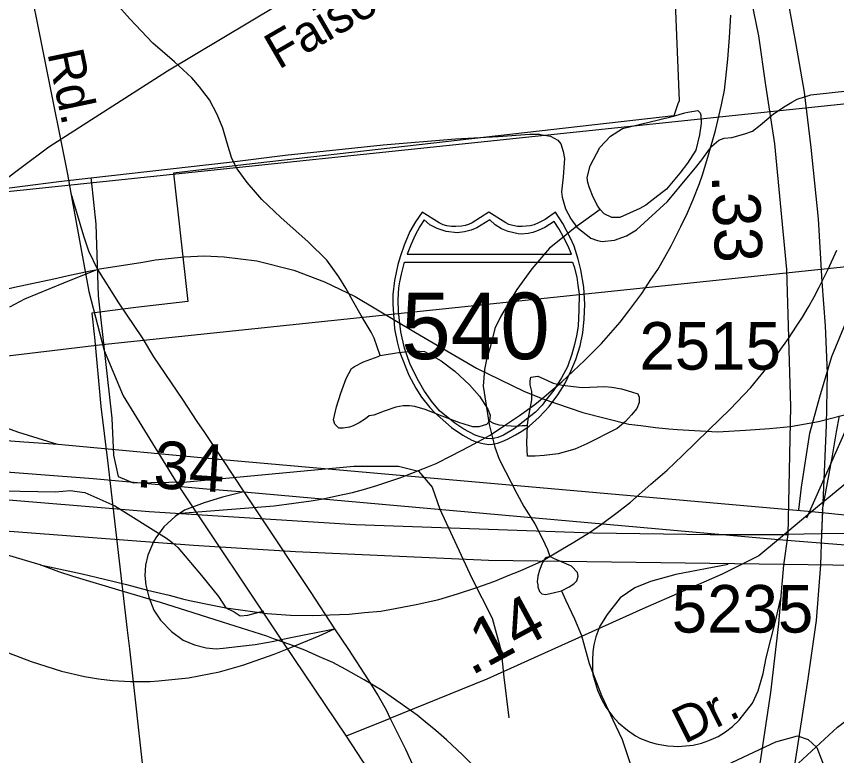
# Model space of a CAD drawing. Extents: x 2169602 to 2449496, y 721995 to 810662.
# Drawn here: x 2384630 to 2386785, y 798847 to 800789 of the extents above; entities that cross this region are included whole.
import ezdxf

# ---------------------------------------------------------------- set-up
doc = ezdxf.new("R2010")
doc.units = 0
doc.layers.add('Default', color=7, linetype='Continuous')

msp = doc.modelspace()

# ---------------------------------------------------------------- linework, layer by layer
at = {"layer": 'Default'}
for p, q in [((2384825.3, 800364.7), (2384825.9, 800359.1)), ((2386707.4, 799471.4), (2387049.1, 800246)), ((2385171.5, 799625), (2385227, 799540.2)), ((2386745.4, 799430.9), (2386743.3, 799347.9))]:
    msp.add_line(p, q, dxfattribs=at)
for points in [[(2383924.4, 802997.5), (2384079.9, 802752.8), (2384266.8, 802451.8), (2384359.9, 802271.7), (2384414.3, 802100), (2384472.9, 801865.4), (2384593.2, 801226.7), (2384763.8, 800374.3), (2384772.9, 800324.6)], [(2379098.1, 799711.3), (2381839.6, 800039.6), (2402227.5, 802177.1)], [(2382114, 799598.5), (2384855.4, 799926.8), (2405243.4, 802064.2)], [(2386527.2, 801374.7), (2386577.9, 801189.8), (2386610.3, 801064.3), (2386647.1, 800883.2), (2386677.2, 800720.4), (2386699.7, 800590.2), (2386717.3, 800444.9), (2386737.3, 800257.1), (2386746.6, 800092.1)], [(2386470.3, 801237.3), (2386506.9, 801082.6), (2386554.1, 800866.5), (2386580.3, 800738.2), (2386598.6, 800608.9), (2386622.2, 800454.4), (2386653.6, 800124.4), (2386658.9, 799946.4)], [(2384370.7, 800172.6), (2384410.3, 800206.1), (2384551.7, 800325.1), (2384642.3, 800392.5), (2384714.8, 800446.8), (2385026.6, 800646.2), (2385314.4, 800818.2), (2385339.6, 800831.8)], [(2386361.2, 800824.9), (2386371.4, 800567.2), (2386368.2, 800559.2), (2386357.7, 800527.7), (2385226.9, 800399.3), (2385042.9, 800377.6), (2385080.2, 800040.1), (2384943.7, 800024.6), (2384828.2, 800009.5), (2384834.2, 799953.3), (2384834.9, 799946.1), (2384851.9, 799764), (2384869.2, 799622.8), (2384921.2, 799176.8), (2384927.2, 799127.8), (2384965.7, 798780.2)], [(2386361.2, 800824.9), (2386371.4, 800567.2), (2386368.2, 800559.2), (2386357.7, 800527.7), (2385226.9, 800399.3), (2385042.9, 800377.6), (2385080.2, 800040.1), (2384943.7, 800024.6), (2384828.2, 800009.5), (2384834.2, 799953.3), (2384834.9, 799946.1), (2384851.9, 799764), (2384869.2, 799622.8), (2384921.2, 799176.8), (2384927.2, 799127.8), (2384965.7, 798780.2)], [(2385586.1, 799897.9), (2385569.9, 799943.8), (2385561.9, 799960), (2385535.7, 800003.7), (2385513.5, 800041.5), (2385495.5, 800075.5), (2385477.4, 800105.4), (2385445.2, 800149.2), (2385396.6, 800197.1), (2385324.9, 800260.7), (2385274.4, 800308.5), (2385235.9, 800352.5), (2385210, 800388.4), (2385195.9, 800416.1), (2385184, 800456.1), (2385171.9, 800496), (2385157.5, 800531.8), (2385137.4, 800569.8), (2385111.2, 800603.8), (2385090.9, 800627.9), (2385044.8, 800669.4), (2384988.6, 800719.3), (2384928.1, 800782.8), (2384892.2, 800822.7)], [(2385050.7, 799483.6), (2385151.2, 799491.3), (2385306.9, 799503.7), (2385358.4, 799510.4), (2385404.6, 799516.3), (2385436.2, 799521.9), (2385470.7, 799529.2), (2385513, 799538.3), (2385541.8, 799546.2), (2385577.4, 799556.9), (2385640.1, 799577.7), (2385697.8, 799600.4), (2385732.7, 799614.8), (2385774.4, 799635.3), (2385819.9, 799659.4), (2385874.6, 799689.1), (2385915.4, 799716.1), (2385952, 799740.3), (2385992.1, 799770), (2386017, 799789.3), (2386063.6, 799828.8), (2386123.2, 799884.8), (2386167.3, 799930), (2386216.1, 799986), (2386239.6, 800016), (2386273.2, 800060.8), (2386297.4, 800097.9), (2386315.3, 800124.3), (2386333.6, 800156.5), (2386350.5, 800186.4), (2386376.3, 800236.8), (2386393.3, 800272.8), (2386408.2, 800307.8), (2386424.6, 800350), (2386433.4, 800375.7), (2386448.9, 800425.1), (2386467.1, 800489.3), (2386482.5, 800556.5), (2386490.5, 800595.2), (2386494.1, 800627.3), (2386499.9, 800677.1), (2386504, 800733.8), (2386507.5, 800792.5)], [(2386634, 800542.7), (2386645.4, 800550.3), (2386667.6, 800563.8), (2386681.8, 800571.5), (2386717.9, 800582.8), (2386821.9, 800594.6), (2387193.7, 800625), (2387529.6, 800659.8)], [(2386006.2, 800479), (2386033.2, 800474.8), (2386052.9, 800464.4), (2386060.7, 800454.2), (2386066.3, 800434.1), (2386069.9, 800416), (2386066.9, 800368.1), (2386062.1, 800328.2), (2386063.9, 800314.2), (2386073.2, 800284), (2386086.6, 800257.7), (2386102.2, 800235.4), (2386139.5, 800206.6), (2386157.3, 800200.2), (2386169.3, 800198), (2386201.3, 800201.4), (2386233.4, 800212.7), (2386259.7, 800228.2), (2386341, 800302.5), (2386396.3, 800369.4), (2386414.7, 800391), (2386431.1, 800412.6), (2386451.6, 800440.2), (2386457.7, 800448.1), (2386476, 800463.7), (2386490.1, 800469.4), (2386510.1, 800471), (2386544.2, 800480.3), (2386564.3, 800487.9), (2386584.6, 800503.5), (2386619.1, 800532.8), (2386634, 800542.7)], [(2386164.2, 800282.3), (2386157.9, 800290.6), (2386145.8, 800314.4), (2386135.7, 800338.6), (2386131.6, 800352.6), (2386129.8, 800366.3), (2386137.8, 800396.3), (2386163.2, 800444.4), (2386191.1, 800474.6), (2386222.9, 800494.9), (2386317.2, 800517.2), (2386356.8, 800527.4), (2386386.5, 800535.5), (2386394.5, 800537.5), (2386420.7, 800541.7), (2386426.5, 800535.5), (2386428.9, 800529.5), (2386429.2, 800507.6), (2386425.1, 800477.8), (2386415.2, 800437.5), (2386393.5, 800403.4), (2386373.4, 800377.3), (2386337.9, 800335.2), (2386308, 800311.3), (2386284.2, 800293), (2386268, 800284.9), (2386215.9, 800260.8), (2386194.2, 800260.8), (2386174.1, 800270.7), (2386164.2, 800282.3)], [(2384825.3, 800364.7), (2385189.6, 800406), (2385335.7, 800425), (2385593.7, 800451.8), (2385783.6, 800467.9), (2385895.5, 800473.6), (2385979.4, 800479.9), (2386003.3, 800479.4), (2386006.2, 800479)], [(2384549.5, 800331), (2384741.6, 800355.2), (2384825.3, 800364.7)], [(2384825.9, 800359.1), (2384838.2, 800243.7), (2384844.8, 800055.3), (2384880.3, 799733.8), (2384884.7, 799636.3), (2384896.9, 799580.8), (2384936.8, 799564.2), (2385077.5, 799566.4), (2385516.2, 799607.4), (2385633.7, 799607.4), (2385686.9, 799594.1), (2385722.3, 799552), (2385742.3, 799494.4), (2385826.5, 799313.7), (2385879.7, 799208.4), (2385904, 799121.9), (2385910.7, 799053.2), (2385924, 798946.7)], [(2384772.9, 800324.6), (2384806.1, 800212.7), (2384819.3, 800173.6), (2384843, 800124.6)], [(2384772.9, 800324.6), (2384820.3, 800066.5), (2384860.1, 799911.5), (2384910.3, 799792.1), (2385057.8, 799553.4), (2385329.9, 799145), (2385496.3, 798897.9)], [(2386164.2, 800282.3), (2386126.3, 800254.4), (2386098.4, 800234.3), (2386060.3, 800204), (2386030.7, 800180.1), (2385984.6, 800125.7), (2385945, 800071.7), (2385925.3, 800039.4), (2385903.2, 800001.4), (2385887.2, 799969.3), (2385875.7, 799923.2), (2385865.5, 799887.4), (2385859.9, 799861.5), (2385856.4, 799817.4), (2385872.4, 799717.2), (2385886.8, 799657.5), (2385898.9, 799625.6), (2385915.1, 799593.5), (2385945, 799535.9), (2385963.7, 799501.8), (2385991.8, 799456.2), (2386011.7, 799418.3), (2386025.8, 799388.2), (2386031.8, 799370.2)], [(2386746.6, 800092.1), (2386763.3, 800125.1), (2386786.3, 800175.3)], [(2383022, 800154.3), (2383268.8, 800066.2), (2383415.5, 800021), (2383593, 799976.9), (2383722, 799960.4), (2383814.2, 799952.7), (2383929.5, 799950.7), (2384013.7, 799957), (2384080.4, 799963.3), (2384152, 799972.1), (2384217.3, 799983.4), (2384300.3, 799999.7), (2384495.6, 800047.5), (2384625, 800077.6), (2384728.5, 800100.1), (2384762.4, 800107.2), (2384823.9, 800120.6), (2384843, 800124.6)], [(2384842.9, 800124.8), (2384961.6, 800143.7), (2384995, 800149.4), (2385070.4, 800157.6), (2385123, 800159.8), (2385175.6, 800157.6), (2385261.9, 800147.1), (2385358.4, 800122.6), (2385439.6, 800091.8), (2385520.3, 800053.4), (2385678.4, 799958.4), (2385839.1, 799864.7), (2385963.7, 799804.4), (2386013.2, 799784.3), (2386118.7, 799748.8), (2386239.5, 799717.5), (2386270.8, 799714.5), (2386309.7, 799709.4), (2386344.6, 799705.7), (2386367.4, 799703.7), (2386472.3, 799698.1), (2386546, 799702.2), (2386609, 799706.2), (2386664, 799711.5), (2386738.1, 799724.9), (2386826.6, 799747.7)], [(2386686.2, 799492.4), (2386692.8, 799552.3), (2386715, 799694.1), (2386741.6, 799789.5), (2386772.6, 799895.9), (2386825.8, 800022.3), (2386850.1, 800126.5), (2386848.6, 800144.7)], [(2384843, 800124.6), (2384753.3, 800087.9), (2384651.2, 800046.1), (2384611.2, 800025)], [(2384843, 800124.6), (2384898.1, 800036.4), (2384959.8, 799944.8), (2384990.4, 799895.2), (2385066.2, 799782.4), (2385103.8, 799725.3), (2385123.7, 799696.4), (2385171.5, 799625)], [(2386659, 799942.6), (2386679.9, 799975.6), (2386696.1, 799999), (2386710.6, 800024.1), (2386725.6, 800050.3), (2386739.5, 800077.6), (2386746.6, 800092.1)], [(2386746.6, 800092.1), (2386755.4, 799976), (2386760.3, 799852), (2386757.6, 799715.1), (2386745.4, 799428.7)], [(2387386.9, 800060.1), (2386838.3, 799585.8), (2386720.5, 799488.1)], [(2383203.7, 800055.6), (2383317.2, 800000.5), (2383406.1, 799961), (2383472, 799936.9), (2383609.6, 799884.2), (2383727.2, 799843.3), (2383856.3, 799807.4), (2383960.9, 799778), (2384140.8, 799737.2), (2384322.2, 799706.1), (2384534.7, 799680), (2384649.1, 799671.8), (2384739.4, 799665.1), (2385171.5, 799625)], [(2386658.7, 799951.4), (2386659, 799942.6)], [(2386135.5, 799432.9), (2386167.5, 799455.5), (2386208.6, 799485.4), (2386243.8, 799513.1), (2386296.7, 799559.9), (2386339.7, 799597), (2386380.5, 799635.6), (2386449.4, 799703.4), (2386505.8, 799757.2), (2386559.5, 799814.4), (2386613.8, 799880.7), (2386659, 799942.6)], [(2386659, 799942.6), (2386664.1, 799763.1), (2386657.1, 799428.4)], [(2385586.1, 799897.9), (2385634.1, 799906), (2385676.1, 799910.2), (2385702.2, 799908.7), (2385746.2, 799884.6), (2385782.3, 799856.9), (2385820.3, 799821.1), (2385846.7, 799791.1), (2385868.7, 799757.4), (2385874.6, 799741.5), (2385872.8, 799725.5)], [(2385872.8, 799725.5), (2385865, 799717.4), (2385844.9, 799711.1), (2385829.1, 799711.1), (2385795.1, 799721.1), (2385749.1, 799739), (2385704.4, 799756.7), (2385676.5, 799764.5), (2385662.8, 799766.2), (2385646.6, 799766.2), (2385626.5, 799762.4), (2385596.6, 799751.9), (2385580.8, 799746.2), (2385569.1, 799741.9), (2385556.8, 799740.1), (2385546.9, 799731.8), (2385530.7, 799721.7), (2385514.5, 799713.6), (2385505.1, 799709.8), (2385488.9, 799707.7), (2385477, 799707.5), (2385466.8, 799717.6), (2385462.9, 799729.6), (2385471.1, 799763.6), (2385482.6, 799799.6), (2385496.1, 799837.7), (2385510.2, 799863.9), (2385518.4, 799869.6), (2385542.2, 799881.8), (2385580.2, 799896), (2385586.1, 799897.9)], [(2385972.6, 799715.7), (2385975.1, 799729.9), (2385984.5, 799781.7), (2385984.3, 799804), (2385980.4, 799821.6), (2385980.4, 799831.7), (2385982.1, 799841.6), (2386000.3, 799843.7), (2386014.3, 799838), (2386040.3, 799826), (2386064.5, 799820.3), (2386116.6, 799814.4), (2386176, 799816.8), (2386194.5, 799814.8), (2386220.1, 799810.9), (2386246.4, 799802.9), (2386262.6, 799797.2), (2386266.3, 799788.9), (2386266.5, 799775.1), (2386260.3, 799759), (2386246.6, 799742.8), (2386230.4, 799725), (2386208.6, 799706.8), (2386181, 799692.7), (2386153.1, 799678.7), (2386128.9, 799666.5), (2386097.3, 799652.2), (2386053.2, 799640.2), (2386017.1, 799636), (2385992.9, 799633.9), (2385973, 799633.7), (2385971, 799667.7), (2385972.6, 799715.7)], [(2383553.7, 799817.9), (2383727.3, 799759.6), (2383839.8, 799724.5), (2383931.4, 799700.1), (2384074.8, 799669.1), (2384235, 799637.4), (2384398.9, 799613.2), (2384533, 799598.3), (2384831.1, 799575.2), (2385129.6, 799548.1), (2385227.9, 799540.1)], [(2382155.7, 799737.9), (2383704.7, 799601), (2383817.3, 799590), (2384524.8, 799526.3), (2384978.6, 799488.1), (2385521.3, 799454.3), (2386145.6, 799432.5), (2386453.4, 799427.7), (2386657.1, 799428.4)], [(2386748.1, 799492.4), (2386774.3, 799634.6), (2386784.9, 799698.1), (2386793.3, 799739.7)], [(2385972.6, 799715.7), (2385966.9, 799713.7), (2385958.7, 799713.7), (2385943.1, 799711.6), (2385917.1, 799713.6), (2385898.6, 799715.5), (2385884.9, 799719.3), (2385872.8, 799725.5)], [(2384603.7, 799708.3), (2384634.8, 799697.3), (2384736.6, 799665.3)], [(2382211.2, 799653), (2383616.4, 799527.7), (2384066.4, 799492.2), (2384576.2, 799439.6), (2385095.5, 799400.2), (2385362.9, 799383.7), (2385870.7, 799361), (2386840.4, 799347.1), (2388518.9, 799345.9)], [(2385171.5, 799625), (2386720.5, 799488.1), (2386833.2, 799477.1), (2387540.6, 799413.4), (2387994.5, 799375.3), (2388537.1, 799341.5), (2389161.4, 799319.7), (2389469.2, 799314.9), (2389672.9, 799315.6)], [(2384594, 799543.1), (2384731.6, 799540.3), (2384771.6, 799543.5), (2384789.5, 799541.1), (2384809.4, 799538.7), (2384888.5, 799503.1), (2385024.5, 799418.3), (2385038.3, 799408), (2385053.9, 799393.7), (2385116.3, 799320.4), (2385161.1, 799265.5), (2385180.4, 799235.1), (2385202.2, 799224.7), (2385217.9, 799214.3), (2385237.9, 799215.9), (2385280, 799227.1)], [(2385227, 799540.2), (2385171.5, 799526.5), (2385122.9, 799511.3), (2385071.2, 799491.8), (2385047, 799475.7), (2385017.1, 799448.1), (2384996.4, 799419.4), (2384990, 799408.5), (2384975.2, 799373.9), (2384968.6, 799347.5), (2384967.4, 799320), (2384970.2, 799295.1), (2384977.5, 799263.3), (2384991.2, 799229.5), (2385008.3, 799202.7), (2385037.2, 799172.8), (2385067.7, 799150.8), (2385097.7, 799138), (2385128.2, 799130), (2385154.4, 799127.3), (2385173.5, 799129.6), (2385218.6, 799134.9), (2385257.6, 799139.1), (2385302.1, 799147), (2385346.3, 799156.8), (2385465.5, 799180.4)], [(2385227, 799540.2), (2386632.2, 799414.9), (2387082.3, 799379.3), (2387592, 799326.8), (2388111.3, 799287.4), (2388378.7, 799270.9), (2388886.5, 799248.2), (2389856.2, 799234.3), (2391534.7, 799233)], [(2385227, 799540.2), (2385265.7, 799482.4), (2385401.8, 799278.6), (2385465.5, 799180.4)], [(2384691.9, 799348.2), (2384630.2, 799366.4), (2384597.4, 799376.1), (2384491.2, 799404.5), (2384450.2, 799411.7), (2384403.2, 799420.6), (2384349.9, 799431.7), (2384306.7, 799442.8), (2384188, 799474.8)], [(2386720.5, 799488.1), (2386632.2, 799414.9)], [(2386748.1, 799492.4), (2386745.4, 799430.9)], [(2386011, 799357.8), (2386060.2, 799387.3), (2386094.7, 799407.7), (2386135.5, 799432.9)], [(2386135.5, 799432.9), (2386145.6, 799432.5)], [(2386745.4, 799430.9), (2387582.8, 799431.5), (2387619.5, 799432.1), (2387741.2, 799429.6), (2387801, 799431.3), (2388147.5, 799426.5), (2388485.8, 799428.9)], [(2386632.2, 799414.9), (2386580.9, 799372.2), (2386484.3, 799323.8), (2386276.4, 799233)], [(2386657.1, 799428.4), (2386646, 799347.8), (2386638.2, 799256.9)], [(2386653.2, 799429.1), (2386653.1, 799427.9)], [(2386653.2, 799429.1), (2386745.4, 799430.9)], [(2386031.8, 799370.2), (2386020.1, 799366.3), (2386012.1, 799354.1), (2386004.1, 799334.2), (2386000.2, 799318.2), (2385998.3, 799303.9), (2386000.4, 799295.9), (2386000.2, 799290.3), (2386004.5, 799278.2), (2386010.4, 799272.1), (2386020.7, 799270.1), (2386040.6, 799274.4), (2386062.3, 799280.4)], [(2386062.3, 799280.4), (2386082.2, 799290.4), (2386094.3, 799298.7), (2386102.3, 799306.4), (2386106, 799318.4), (2386104.3, 799328.4), (2386088.4, 799344.6), (2386061.9, 799356.4), (2386044.1, 799364.3), (2386031.8, 799370.2)], [(2384691.9, 799348.2), (2384802.2, 799325.1), (2384861.1, 799310.4), (2384919, 799296.7), (2384974.3, 799281.9), (2385031.3, 799268.4), (2385066.2, 799259.4), (2385084.9, 799254.9), (2385140.4, 799243.4), (2385179.8, 799235.4), (2385218.4, 799229.8), (2385256.2, 799224.9), (2385288.4, 799220.9), (2385313.3, 799218.5), (2385349.8, 799216), (2385408, 799215.1), (2385453.7, 799216.9), (2385504.7, 799218.7), (2385545, 799223.2), (2385587.1, 799226.8), (2385611.3, 799231.2), (2385680.1, 799243.7), (2385739.8, 799257.2), (2385789.4, 799271.9), (2385840.1, 799288.8), (2385887.4, 799305.7), (2385922.4, 799320.3), (2385953.9, 799332.7), (2386011, 799357.8)], [(2385835.9, 798814.9), (2385802.5, 798849.1), (2385760.2, 798888.9), (2385731.7, 798913.3), (2385704, 798936.1), (2385682.9, 798953.2), (2385638.5, 798985.2), (2385590.9, 799018.1), (2385543.3, 799046.6), (2385495.7, 799073.4), (2385461.1, 799091.6), (2385426.4, 799106.2), (2385387.6, 799124.1), (2385348.2, 799139), (2385305.8, 799154), (2385287.9, 799160.5), (2385171.4, 799197.3), (2385094.6, 799222.4), (2385008.6, 799249.8), (2384907.8, 799279.4), (2384778.8, 799317.9), (2384740.9, 799330.3), (2384691.9, 799348.2)], [(2386500.2, 799349.6), (2386363.2, 799323.1), (2386296.6, 799304.5), (2386254.9, 799287.5), (2386216.2, 799261.3), (2386182.1, 799218), (2386163.4, 799187.4), (2386152.8, 799159.5), (2386147.3, 799137.9), (2386144.6, 799120.1), (2386143.7, 799097.6), (2386143.7, 799076.1), (2386145, 799060.5), (2386148.7, 799045), (2386156.7, 799018.8), (2386167.4, 798995.2), (2386179.2, 798974.8), (2386196.9, 798950.2), (2386212.4, 798933.1), (2386235.5, 798914.3), (2386256.9, 798899.3), (2386270.3, 798892.3), (2386295.2, 798882.6), (2386310.8, 798878.3), (2386325.9, 798875.2), (2386342.1, 798872.8), (2386356.3, 798871.5), (2386367.3, 798871.2), (2386378.4, 798871.9), (2386408.2, 798874.9), (2386430.5, 798879.7), (2386449.8, 798886.4), (2386474, 798897.2), (2386493.3, 798909.3), (2386511.4, 798923.8), (2386528.9, 798940.1), (2386563.9, 798985), (2386579.4, 799016.9), (2386592, 799062.5), (2386599.8, 799104.2), (2386626.9, 799206.9), (2386638.2, 799256.9)], [(2386673.5, 798816.5), (2386787.5, 798921.6), (2386846.1, 798966.8), (2386925.9, 799026.6), (2387005.7, 799083.8), (2387129.5, 799170.2), (2387221.7, 799236.1), (2387326.6, 799303), (2387398.3, 799343.2), (2387413.3, 799351.4)], [(2386743.3, 799347.9), (2386731.9, 799201.9), (2386710, 799049), (2386673.5, 798816.5)], [(2386062.3, 799280.4), (2386072.4, 799256.6), (2386096.8, 799206.6), (2386115, 799162.6), (2386135.3, 799088.9), (2386167.3, 799004.9), (2386197.4, 798941.2), (2386222, 798889.2), (2386244.2, 798821.3), (2386254.4, 798767.4), (2386262.9, 798723.2), (2386271.3, 798669.6), (2386277.4, 798619.6), (2386289.5, 798549.6), (2386297.7, 798481.8), (2386304.5, 798411.9), (2386318.4, 798317.6), (2386330.5, 798257.8), (2386337.1, 798209.8), (2386345.3, 798144), (2386353.5, 798084), (2386357.4, 798076.1)], [(2386638.2, 799256.9), (2386632.7, 799193.6), (2386611.4, 799012.8), (2386583.9, 798826.8), (2386570.8, 798753.5), (2386557.3, 798687.7)], [(2386276.4, 799233), (2385866.2, 799047.6), (2385611.3, 798944.4)], [(2384609.2, 799117.5), (2384668.6, 799094.1), (2384748, 799069.4), (2384809, 799055.1), (2384845.9, 799049.2), (2384882.5, 799044.8), (2384929.7, 799041.8), (2384981.4, 799041.8), (2385003.5, 799043.3), (2385081.9, 799051.6), (2385163.1, 799066.8), (2385225, 799085), (2385307.1, 799113.4), (2385346.8, 799129), (2385425.4, 799161.6), (2385465.5, 799180.4)], [(2385465.5, 799180.4), (2385502.2, 799126.1), (2385552.4, 799048.4), (2385580.9, 799003.9), (2385601.5, 798967), (2385612, 798944.7)], [(2385612, 798944.7), (2385496.3, 798897.9)], [(2385612, 798944.7), (2385652.3, 798864.2), (2385657.2, 798852.7), (2385704, 798749.5), (2385731.7, 798681.7), (2385795.4, 798528.7)], [(2385496.3, 798897.9), (2385580.5, 798769.1), (2385751.6, 798509.4)], [(2386020.5, 798627.7), (2386452.2, 798801.5), (2386625.9, 798883.2), (2386682.4, 798898.9)], [(2386682.4, 798898.9), (2386710.6, 798889.5), (2386733.6, 798868.6), (2386787, 798730.3), (2386812.1, 798633), (2386811.1, 798607.8), (2386777.6, 798581.7), (2386558.9, 798467.5), (2386547.8, 798461.9)]]:
    msp.add_lwpolyline(points, dxfattribs=at)
for points in [[(2385871.7, 799664.8), (2385881.2, 799665.7), (2385893.9, 799668.2), (2385906.3, 799672.3), (2385920.4, 799678.5), (2385941.3, 799690.1), (2385958, 799699.9), (2385977.4, 799712.9), (2386003.5, 799736.6), (2386029.5, 799764), (2386052.5, 799795.1), (2386070.8, 799824.1), (2386086.8, 799857.2), (2386100.3, 799888.1), (2386111, 799923.5), (2386118, 799957.7), (2386121.6, 799993.4), (2386124, 800033), (2386121.3, 800077.5), (2386113.5, 800123.1), (2386106.3, 800151.4), (2386095.2, 800185.4), (2386086.2, 800207), (2386065.4, 800245.5), (2386046.6, 800275.1), (2386019.4, 800255.9), (2386001.7, 800246.5), (2385990.8, 800241.6), (2385979.7, 800239.4), (2385959.2, 800236.9), (2385946.3, 800237.5), (2385934.3, 800240.2), (2385924.2, 800242.4), (2385916, 800246.5), (2385871.7, 800275.1), (2385827.4, 800246.5), (2385818.2, 800242.2), (2385808.7, 800240.2), (2385799.5, 800237.7), (2385784.4, 800236.9), (2385772.8, 800237.3), (2385760.9, 800239.4), (2385751.6, 800241.4), (2385741, 800246.5), (2385695.9, 800275.1), (2385678.2, 800249.4), (2385663.7, 800223.9), (2385648.4, 800188), (2385638.8, 800160.2), (2385632, 800137.3), (2385623.7, 800095.4), (2385619.4, 800058.8), (2385618.6, 800033), (2385623.3, 799968.5), (2385630.4, 799934.1), (2385637.6, 799906.3), (2385661.5, 799846.3), (2385679.4, 799812.6), (2385694.8, 799788.5), (2385716.4, 799761.3), (2385728.1, 799748.4), (2385772.9, 799709.2), (2385802.8, 799688.7), (2385826.7, 799675.8), (2385838, 799671.6), (2385855.6, 799666.7)], [(2385701.3, 800254.3), (2385690.3, 800237.4), (2385677.6, 800214.6), (2385667.5, 800190.9), (2385657.1, 800164.7), (2386088.7, 800164.6), (2386078.6, 800187), (2386067.9, 800209.5), (2386056.6, 800230.1), (2386042.9, 800250), (2386018.7, 800234.7), (2386001.1, 800226.4), (2385986.9, 800221.5), (2385974.9, 800218.8), (2385956.3, 800217.4), (2385948, 800217.9), (2385922.1, 800223.7), (2385904.5, 800230.9), (2385887.8, 800242), (2385874.3, 800254.8), (2385840.1, 800234.1), (2385825, 800227.4), (2385807.5, 800222.9), (2385788.4, 800220.5), (2385759, 800223.7), (2385735.9, 800231.7), (2385716, 800242)], [(2386091.2, 800143.3), (2386095.9, 800131.1), (2386102.2, 800104), (2386105.6, 800083.2), (2386109, 800059.2), (2386107.8, 800018.1), (2386105.8, 799975.5), (2386101.9, 799950.3), (2386096.7, 799927.4), (2386089.5, 799901.9), (2386078, 799868.1), (2386062.1, 799839.4), (2386042.2, 799807.6), (2386020.7, 799779.7), (2386011.4, 799768.2), (2385993.7, 799749.5), (2385961.5, 799723.6), (2385937.9, 799706), (2385909.8, 799689.4), (2385895.4, 799683), (2385878.8, 799679.5), (2385865.1, 799680.5), (2385848.4, 799684.9), (2385835, 799688.6), (2385805.6, 799704.5), (2385781.7, 799720.4), (2385741.9, 799753.1), (2385720.5, 799778.2), (2385700.4, 799807.6), (2385682.6, 799837.7), (2385663.5, 799877.3), (2385650, 799917.2), (2385640.3, 799960.3), (2385633.6, 800013), (2385632.9, 800045), (2385634.9, 800075.9), (2385637.8, 800092), (2385641.7, 800112.1), (2385649.6, 800143.1)]]:
    msp.add_lwpolyline(points, close=True, dxfattribs=at)

# ---------------------------------------------------------------- texts
for s, height, rotation, p in [('Faison', 95, 30.0813, (2385318.9, 800648.4)), ('Rd.', 95, 281.8734, (2384710.8, 800692.9)), ('.33', 125, 272.4251, (2386456.9, 800372.2)), ('.34', 125, 356.4375, (2384941.4, 799553)), ('.14', 125, 28.3815, (2385825.2, 799056.1)), ('Dr.', 95, 26.5772, (2386385.4, 798877))]:
    msp.add_text(s, height=height, rotation=rotation, dxfattribs=at).set_placement(p)
for s, height, p in [('540', 175, (2385641.1, 799888.6)), ('2515', 125, (2386267.1, 799861.1)), ('5235', 125, (2386352.2, 799170.3))]:
    msp.add_text(s, height=height, dxfattribs=at).set_placement(p)

doc.saveas('drawing.dxf')
